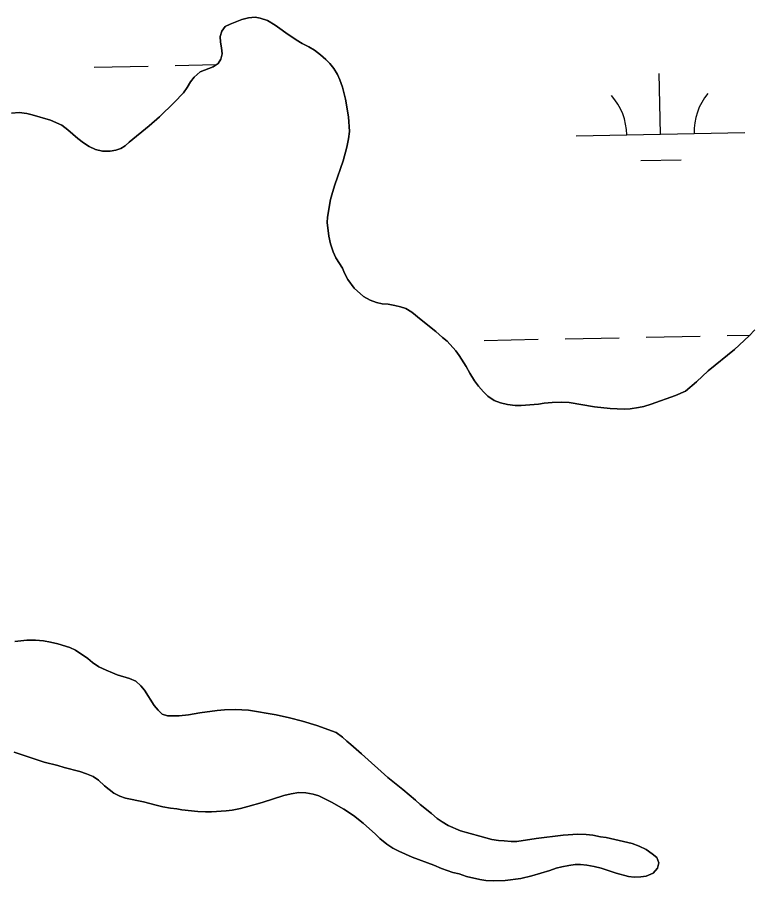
# Model space of a CAD drawing. Extents: x 3989314 to 4027622, y 243956 to 270014.
# Drawn here: x 4006052 to 4006487, y 251999 to 252511 of the extents above; entities that cross this region are included whole.
import ezdxf

# ---------------------------------------------------------------- set-up
doc = ezdxf.new("R2010")
doc.units = 0
doc.layers.add('V-RIVR-EDGE', color=7, linetype='Continuous')
doc.layers.add('V-WETL-SWMP', color=7, linetype='Continuous')

msp = doc.modelspace()

# ---------------------------------------------------------------- linework, layer by layer
at = {"layer": 'V-RIVR-EDGE'}
for points in [[(4006118.77, 252437.18), (4006130.66, 252446.76), (4006136.86, 252452.17), (4006145.45, 252460.54), (4006150.93, 252466.36), (4006153.21, 252469.54), (4006155.09, 252472.81), (4006157.37, 252475.68), (4006160.98, 252478.74), (4006168.61, 252481.77), (4006171.5, 252483.81), (4006173.16, 252486.36), (4006173.9, 252489.44), (4006173.62, 252492.94), (4006172.92, 252496.44), (4006172.74, 252499.63), (4006173.79, 252502.91), (4006175.66, 252505.67), (4006178.65, 252507.09), (4006185.65, 252509.72), (4006189.46, 252510.72), (4006193.47, 252511.11), (4006196.45, 252510.57), (4006200.76, 252509.11), (4006205.27, 252506.51), (4006208.13, 252504.53), (4006211.61, 252501.84), (4006217.75, 252497.69), (4006221.33, 252495.5), (4006225.33, 252493.53), (4006228.6, 252491.55), (4006232.29, 252488.85), (4006235.46, 252486.16), (4006237.7, 252483.78), (4006240.15, 252480.78), (4006242.28, 252477.27), (4006243.6, 252474.08), (4006245.22, 252469.75), (4006247.12, 252462.54), (4006248.8, 252452.05), (4006249.36, 252443.41), (4006248.82, 252438.99), (4006247.86, 252434.17), (4006245.65, 252425.96), (4006240.72, 252411.91), (4006239.25, 252407.29), (4006238.2, 252403.08), (4006236.28, 252392.71), (4006236.16, 252389.43), (4006237.23, 252381.5), (4006238.13, 252376.77), (4006239.74, 252372.13), (4006241.26, 252368.63), (4006245.23, 252362.43), (4006246.44, 252359.45), (4006248.37, 252355.73), (4006252.14, 252350.67), (4006257.76, 252345.7), (4006261.76, 252343.41), (4006265.45, 252342.05), (4006268.84, 252341.31), (4006272.33, 252341.08), (4006276.23, 252340.33), (4006279.72, 252339.59), (4006282.9, 252338.54), (4006286.38, 252336.36), (4006291.8, 252331.8), (4006300.49, 252324.96), (4006304.48, 252321.34), (4006307.24, 252319.16), (4006312.34, 252313.37), (4006314.48, 252310.68), (4006318.55, 252304.18), (4006320.78, 252300.16), (4006323.53, 252295.72), (4006325.87, 252292.52), (4006328.83, 252289.11), (4006331.38, 252286.52), (4006335.07, 252284.03), (4006338.86, 252282.67), (4006343.07, 252281.71), (4006347.59, 252281.07), (4006351.08, 252281.04), (4006361.37, 252281.9), (4006364.87, 252282.39), (4006369.6, 252282.88), (4006375.25, 252283.05), (4006379.57, 252282.91), (4006394.66, 252280.24), (4006403.91, 252279.26), (4006412.13, 252278.9), (4006415.73, 252279.18), (4006420.67, 252279.87), (4006423.96, 252280.56), (4006428.18, 252281.77), (4006442.71, 252287.02), (4006448.59, 252289.65), (4006455, 252295.06), (4006461.93, 252301.7), (4006477.54, 252314.34), (4006486.33, 252322.3)], [(4006048.98, 252454.29), (4006053.71, 252454.67), (4006058.23, 252454.12), (4006061.31, 252453.39), (4006072.19, 252450.13), (4006078.85, 252447.1), (4006082.43, 252444.4), (4006088.36, 252439.33), (4006091.73, 252436.74), (4006095.11, 252434.45), (4006098.9, 252432.78), (4006102.91, 252431.83), (4006107.53, 252431.7), (4006110.82, 252432.4), (4006113.81, 252433.4), (4006116.49, 252434.93), (4006118.77, 252437.18)], [(4006486.33, 252322.3), (4006489.64, 252325.87)], [(4006398.52, 252006.94), (4006407.39, 252004.05), (4006414.85, 252001.93), (4006418.2, 252001.53), (4006422.07, 252001.89), (4006425.17, 252002.25), (4006429.43, 252004.03), (4006431.9, 252006.85), (4006432.82, 252010.19), (4006431.55, 252013.17), (4006428.73, 252015.5), (4006425.27, 252017.97), (4006421.16, 252019.94), (4006416.91, 252021.51), (4006401.6, 252025.09), (4006398.26, 252025.5), (4006393.62, 252026.43), (4006389.76, 252026.84), (4006384.74, 252027.13), (4006376.1, 252026.42), (4006360.11, 252024.46), (4006348.5, 252022.73), (4006345.27, 252022.75), (4006341.02, 252023.04), (4006337.81, 252023.32), (4006333.81, 252023.99), (4006326.61, 252025.84), (4006315.16, 252029.14), (4006307.84, 252032.28), (4006304.24, 252034.36), (4006301.42, 252036.45), (4006297.96, 252039.43), (4006291.3, 252044.76), (4006288.61, 252047.23), (4006281.05, 252053.46), (4006272.07, 252060.61), (4006256.44, 252074.76), (4006250.29, 252080.21), (4006247.86, 252082.16), (4006245.3, 252084.62), (4006241.45, 252087.23), (4006230.14, 252091.55), (4006221.65, 252094.05), (4006213.93, 252096.04), (4006205.95, 252097.77), (4006189.48, 252100.58), (4006181.62, 252101.02), (4006175.3, 252100.8), (4006170.92, 252100.45), (4006160.73, 252098.97), (4006153.89, 252097.72), (4006148.48, 252097.24), (4006141.52, 252097.16), (4006138.43, 252098.21), (4006136, 252100.55), (4006133.57, 252103.4), (4006127.96, 252112.46), (4006125.78, 252115.05), (4006122.71, 252117.65), (4006119.11, 252119.35), (4006111.78, 252121.58), (4006108.95, 252122.63), (4006105.23, 252124.2), (4006100.86, 252126.3), (4006097.14, 252128.77), (4006094.32, 252131.11), (4006087.01, 252136.18), (4006083.67, 252137.75), (4006076.59, 252139.86), (4006072.09, 252140.92), (4006068.1, 252141.59), (4006063.2, 252142.01), (4006058.18, 252142.04), (4006051.09, 252141.31)], [(4006050.66, 252075.72), (4006068.53, 252069.81), (4006076.5, 252067.82), (4006080.36, 252066.51), (4006089.5, 252064.26), (4006093.61, 252062.81), (4006097.46, 252061.24), (4006100.67, 252059.03), (4006104.26, 252055.78), (4006109.77, 252051.37), (4006113.24, 252049.67), (4006116.71, 252048.49), (4006127.39, 252046.22), (4006134.72, 252044.24), (4006138.84, 252043.31), (4006143.22, 252042.51), (4006147.08, 252042.1), (4006150.04, 252041.44), (4006159.44, 252040.47), (4006164.08, 252040.31), (4006167.56, 252040.29), (4006176.33, 252040.88), (4006179.94, 252041.37), (4006184.84, 252042.37), (4006189.23, 252043.5), (4006197.62, 252045.89), (4006210.53, 252049.93), (4006214.92, 252050.93), (4006219.31, 252051.68), (4006223.56, 252051.52), (4006227.94, 252050.85), (4006231.15, 252049.79), (4006238.73, 252046.13), (4006246.05, 252041.83), (4006251.69, 252038.19), (4006257.59, 252033.51), (4006264.76, 252027.15), (4006267.45, 252024.55), (4006271.56, 252021.18), (4006275.15, 252018.83), (4006278.74, 252017.01), (4006286.58, 252013.48), (4006299.31, 252008.75), (4006303.93, 252006.79), (4006310.75, 252004.42), (4006314.48, 252003.5), (4006318.85, 252002.05), (4006326.7, 252000.2), (4006330.3, 251999.66), (4006334.56, 251999.5), (4006341.77, 251999.71), (4006350.93, 252000.81), (4006357.51, 252002.44), (4006368.1, 252005.59), (4006371.85, 252006.86), (4006375.2, 252007.74), (4006379.33, 252008.61), (4006383.2, 252009.1), (4006386.29, 252009.08), (4006390.16, 252008.67), (4006394.41, 252008), (4006398.52, 252006.94)]]:
    msp.add_lwpolyline(points, dxfattribs=at)
at = {"layer": 'V-WETL-SWMP'}
for p, q in [((4006098.01, 252481.59), (4006130.01, 252482.23)), ((4006146, 252482.55), (4006170.41, 252483.04)), ((4006433.72, 252441.84), (4006433, 252477.84)), ((4006383.73, 252440.85), (4006483.71, 252442.84)), ((4006422.03, 252426.18), (4006446.02, 252426.66)), ((4006377.28, 252320.62), (4006409.27, 252321.26)), ((4006425.27, 252321.58), (4006457.26, 252322.22)), ((4006473.26, 252322.54), (4006486.8, 252322.81)), ((4006329.29, 252319.67), (4006361.28, 252320.31))]:
    msp.add_line(p, q, dxfattribs=at)
for points in [[(4006205.27, 252506.51), (4006200.76, 252509.11), (4006196.45, 252510.57), (4006193.47, 252511.11), (4006189.46, 252510.72), (4006185.65, 252509.72), (4006178.65, 252507.09), (4006175.66, 252505.67), (4006173.79, 252502.91), (4006172.74, 252499.63), (4006172.92, 252496.44), (4006173.62, 252492.94), (4006173.9, 252489.44), (4006173.16, 252486.36), (4006171.5, 252483.81), (4006168.61, 252481.77), (4006160.98, 252478.74), (4006157.37, 252475.68), (4006155.08, 252472.81), (4006153.21, 252469.54), (4006150.93, 252466.36), (4006145.45, 252460.54), (4006136.86, 252452.17), (4006130.65, 252446.76), (4006118.77, 252437.18), (4006116.49, 252434.93), (4006113.81, 252433.4), (4006110.82, 252432.4), (4006107.53, 252431.7), (4006102.91, 252431.83), (4006098.9, 252432.78), (4006095.11, 252434.45), (4006091.73, 252436.74), (4006088.36, 252439.33), (4006082.43, 252444.4), (4006078.85, 252447.1), (4006072.19, 252450.13), (4006061.31, 252453.39), (4006058.23, 252454.12), (4006053.71, 252454.67), (4006048.98, 252454.29)], [(4006489.64, 252325.88), (4006486.32, 252322.3), (4006477.53, 252314.34), (4006461.93, 252301.7), (4006455, 252295.06), (4006448.59, 252289.65), (4006442.71, 252287.02), (4006428.18, 252281.77), (4006423.96, 252280.57), (4006420.67, 252279.87), (4006415.73, 252279.18), (4006412.13, 252278.9), (4006403.91, 252279.26), (4006394.66, 252280.24), (4006379.57, 252282.91), (4006375.25, 252283.04), (4006369.6, 252282.88), (4006364.87, 252282.39), (4006361.37, 252281.9), (4006351.08, 252281.04), (4006347.59, 252281.07), (4006343.07, 252281.71), (4006338.86, 252282.67), (4006335.07, 252284.03), (4006331.38, 252286.52), (4006328.83, 252289.11), (4006325.87, 252292.52), (4006323.53, 252295.72), (4006320.78, 252300.16), (4006318.55, 252304.18), (4006314.48, 252310.68), (4006312.34, 252313.37), (4006307.24, 252319.16), (4006304.48, 252321.34), (4006300.49, 252324.96), (4006291.8, 252331.8), (4006286.38, 252336.36), (4006282.9, 252338.54), (4006279.72, 252339.59), (4006276.23, 252340.33), (4006272.33, 252341.08), (4006268.83, 252341.31), (4006265.45, 252342.05), (4006261.76, 252343.41), (4006257.76, 252345.7), (4006252.14, 252350.67), (4006248.37, 252355.73), (4006246.44, 252359.45), (4006245.23, 252362.43), (4006241.26, 252368.63), (4006239.74, 252372.13), (4006238.13, 252376.77), (4006237.23, 252381.5), (4006236.16, 252389.43), (4006236.28, 252392.71), (4006238.2, 252403.08), (4006239.25, 252407.29), (4006240.72, 252411.91), (4006245.65, 252425.96), (4006247.86, 252434.17), (4006248.82, 252438.99), (4006249.36, 252443.41), (4006248.8, 252452.05), (4006247.12, 252462.54), (4006245.21, 252469.75), (4006243.6, 252474.08), (4006242.28, 252477.27), (4006240.15, 252480.78), (4006237.7, 252483.78), (4006235.46, 252486.16), (4006232.29, 252488.85), (4006228.6, 252491.55), (4006225.33, 252493.52), (4006221.33, 252495.5), (4006217.75, 252497.69), (4006211.61, 252501.84), (4006208.13, 252504.53), (4006205.27, 252506.51)], [(4006051.09, 252141.31), (4006058.18, 252142.04), (4006063.2, 252142.01), (4006068.1, 252141.59), (4006072.09, 252140.92), (4006076.59, 252139.86), (4006083.67, 252137.75), (4006087.01, 252136.18), (4006094.32, 252131.11), (4006097.14, 252128.77), (4006100.86, 252126.3), (4006105.23, 252124.2), (4006108.95, 252122.63), (4006111.78, 252121.58), (4006119.11, 252119.35), (4006122.71, 252117.65), (4006125.78, 252115.05), (4006127.96, 252112.46), (4006133.57, 252103.4), (4006136, 252100.55), (4006138.43, 252098.21), (4006141.52, 252097.16), (4006148.48, 252097.24), (4006153.89, 252097.72), (4006160.73, 252098.97), (4006170.92, 252100.45), (4006175.3, 252100.8), (4006181.62, 252101.02), (4006189.48, 252100.58), (4006205.95, 252097.77), (4006213.93, 252096.04), (4006221.65, 252094.06), (4006230.14, 252091.55), (4006241.45, 252087.23), (4006245.3, 252084.62), (4006247.86, 252082.16), (4006250.29, 252080.21), (4006256.44, 252074.76), (4006272.07, 252060.61), (4006281.05, 252053.46), (4006288.61, 252047.23), (4006291.3, 252044.76), (4006297.96, 252039.43), (4006301.42, 252036.44), (4006304.24, 252034.36), (4006307.84, 252032.28), (4006315.16, 252029.14), (4006326.61, 252025.84), (4006333.81, 252023.99), (4006337.81, 252023.32), (4006341.02, 252023.04), (4006345.27, 252022.75), (4006348.5, 252022.73), (4006360.11, 252024.46), (4006376.1, 252026.42), (4006384.74, 252027.13), (4006389.76, 252026.84), (4006393.62, 252026.43), (4006398.26, 252025.5), (4006401.6, 252025.09), (4006416.92, 252021.51), (4006421.16, 252019.93), (4006425.27, 252017.98), (4006428.73, 252015.5), (4006431.55, 252013.17), (4006432.82, 252010.19), (4006431.9, 252006.85), (4006429.43, 252004.03), (4006425.17, 252002.25), (4006422.07, 252001.89), (4006418.2, 252001.53), (4006414.85, 252001.93), (4006407.39, 252004.05), (4006398.52, 252006.94)], [(4006398.52, 252006.94), (4006394.4, 252008), (4006390.16, 252008.67), (4006386.29, 252009.08), (4006383.2, 252009.1), (4006379.33, 252008.61), (4006375.2, 252007.74), (4006371.85, 252006.86), (4006368.1, 252005.59), (4006357.51, 252002.44), (4006350.93, 252000.81), (4006341.77, 251999.71), (4006334.56, 251999.5), (4006330.3, 251999.66), (4006326.7, 252000.2), (4006318.85, 252002.05), (4006314.48, 252003.5), (4006310.75, 252004.43), (4006303.93, 252006.79), (4006299.31, 252008.75), (4006286.58, 252013.48), (4006278.74, 252017.01), (4006275.15, 252018.83), (4006271.56, 252021.18), (4006267.45, 252024.55), (4006264.76, 252027.15), (4006257.59, 252033.51), (4006251.69, 252038.19), (4006246.05, 252041.83), (4006238.73, 252046.14), (4006231.15, 252049.79), (4006227.94, 252050.85), (4006223.56, 252051.52), (4006219.31, 252051.68), (4006214.92, 252050.93), (4006210.53, 252049.93), (4006197.62, 252045.89), (4006189.23, 252043.5), (4006184.84, 252042.37), (4006179.94, 252041.37), (4006176.33, 252040.88), (4006167.56, 252040.29), (4006164.08, 252040.31), (4006159.44, 252040.47), (4006150.04, 252041.44), (4006147.08, 252042.1), (4006143.22, 252042.51), (4006138.84, 252043.31), (4006134.72, 252044.24), (4006127.39, 252046.22), (4006116.71, 252048.49), (4006113.24, 252049.67), (4006109.77, 252051.37), (4006104.26, 252055.78), (4006100.67, 252059.03), (4006097.47, 252061.24), (4006093.61, 252062.81), (4006089.5, 252064.26), (4006080.36, 252066.51), (4006076.5, 252067.82), (4006068.53, 252069.81), (4006050.66, 252075.72)]]:
    msp.add_lwpolyline(points, dxfattribs=at)
for centre, start, end in [((4006378.47, 252441.22), 0.3699, 41.9135), ((4006488.94, 252443.42), 140.3699, 181.9135)]:
    msp.add_arc(centre, 35.25, start, end, dxfattribs=at)

doc.saveas('drawing.dxf')
